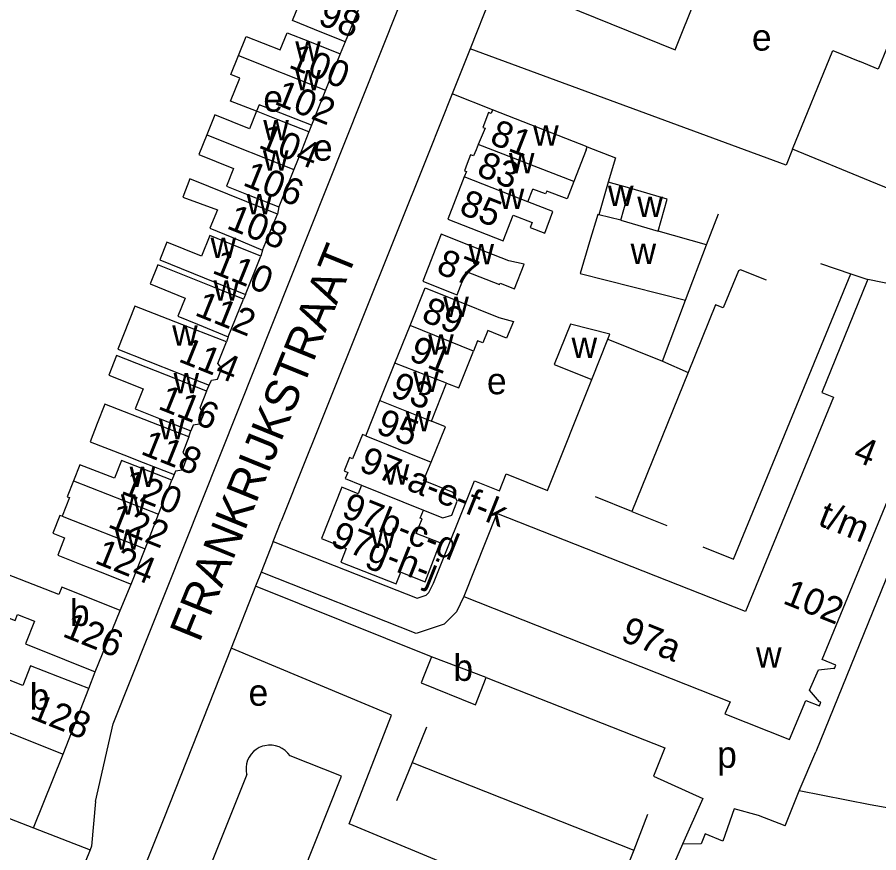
# Model space of a CAD drawing. Extents: x 159294 to 161936, y 384538 to 386517.
# Drawn here: x 160371.2 to 160501.3, y 384893.8 to 385020 of the extents above; entities that cross this region are included whole.
import ezdxf

# ---------------------------------------------------------------- set-up
doc = ezdxf.new("R2010")
doc.units = 0
for name, color, linetype in [('BLT_Basislijn', 7, 'Continuous'), ('BLT_Bebouwing', 7, 'Continuous'), ('BLT_Centroide', 7, 'Continuous'), ('BLT_Huisnummer', 7, 'Continuous'), ('BLT_Huisnummer_ tussenligend', 7, 'Continuous'), ('BLT_Huisnummer_reeks', 7, 'Continuous'), ('BLT_Onderverdeling_panden', 7, 'Continuous'), ('BLT_Straatnaam', 7, 'Continuous')]:
    doc.layers.add(name, color=color, linetype=linetype)

msp = doc.modelspace()

# ---------------------------------------------------------------- linework, layer by layer
at = {"layer": 'BLT_Basislijn'}
for p, q in [((160456.04, 385056.61), (160439.59, 385015.24)), ((160420.75, 385016.29), (160419.97, 385014.48)), ((160439.59, 385015.24), (160436.88, 385008.42)), ((160436.88, 385008.42), (160433.35, 384999.55)), ((160442.97, 385006), (160436.88, 385008.42)), ((160433.35, 384999.55), (160412.93, 384948.58)), ((160410.74, 384991.35), (160410.53, 384990.25)), ((160475.29, 384985.61), (160477.11, 384990.33)), ((160408.27, 384984.84), (160408.03, 384983.9)), ((160492.51, 384982.82), (160497.08, 384981.25)), ((160497.08, 384981.25), (160499.62, 384980.37)), ((160405.68, 384978.15), (160405.38, 384977.43)), ((160468.63, 384968.05), (160472.11, 384977.25)), ((160403.06, 384971.75), (160402.82, 384970.99)), ((160460.38, 384971.4), (160468.63, 384968.05)), ((160468.63, 384968.05), (160472.53, 384966.37)), ((160515.67, 384968.01), (160491.8, 384909.05)), ((160472.53, 384966.37), (160464.02, 384945.34)), ((160399.82, 384963.55), (160400.23, 384964.42)), ((160397.14, 384956.61), (160397.46, 384957.54)), ((160394.92, 384950.95), (160394.57, 384950.08)), ((160412.88, 384948.45), (160411.09, 384943.91)), ((160412.93, 384948.58), (160412.88, 384948.45)), ((160464.02, 384945.34), (160458.54, 384947.55)), ((160464.02, 384945.34), (160469.32, 384943.25)), ((160409.87, 384940.83), (160411.09, 384943.91)), ((160409.87, 384940.83), (160408.04, 384936.18)), ((160408.04, 384936.18), (160407.21, 384934.09)), ((160386.76, 384930.42), (160388.43, 384934.4)), ((160407.21, 384934.09), (160403.51, 384924.7)), ((160426.9, 384926.16), (160407.21, 384934.09)), ((160433.76, 384923.39), (160426.9, 384926.16)), ((160403.51, 384924.7), (160393.37, 384899)), ((160427.74, 384914.59), (160403.51, 384924.7)), ((160382.04, 384918.62), (160383.02, 384921.14)), ((160421.34, 384898.17), (160427.74, 384914.59)), ((160433, 384912.79), (160430.83, 384907.47)), ((160373.69, 384897.57), (160378.15, 384908.73)), ((160489.29, 384903.18), (160491.8, 384909.05)), ((160430.83, 384907.47), (160428.48, 384901.66)), ((160430.83, 384907.47), (160464.3, 384894.21)), ((160356.27, 384904.35), (160373.69, 384897.57)), ((160487.15, 384897.86), (160489.29, 384903.18)), ((160466.38, 384899.57), (160464.3, 384894.21)), ((160445.09, 384888.33), (160421.34, 384898.17)), ((160373.69, 384897.57), (160382.23, 384894.25)), ((160382.23, 384894.25), (160380.61, 384890.2)), ((160471.65, 384895.09), (160470.44, 384892.35)), ((160464.3, 384894.21), (160461.91, 384888.07))]:
    msp.add_line(p, q, dxfattribs=at)
for points in [[(160383.07, 384901.56), (160385.7, 384913.31), (160442.21, 385055.19), (160442.51, 385056.92), (160442.17, 385059.01), (160439.24, 385061.97), (160409.92, 385077.74)], [(160488.26, 385000.08), (160487.3, 384997.65), (160439.59, 385015.24)], [(160457.29, 385000.43), (160461.55, 384998.76), (160460.44, 384995.1)], [(160484.34, 384980.29), (160480.44, 384981.83), (160480.13, 384981.7), (160477.8, 384976.09), (160476.66, 384976.56), (160472.53, 384966.37)], [(160474.71, 384940.01), (160479.35, 384938.16), (160497.08, 384981.25)], [(160434.07, 384934.54), (160440.25, 384949.98), (160444.02, 384948.48), (160445.04, 384951.02), (160451.3, 384948.54), (160457.97, 384965.31)], [(160409.87, 384940.83), (160431.6, 384932.26), (160432.98, 384932.71), (160433.38, 384933.12), (160434.07, 384934.54)], [(160438.65, 384932.54), (160437.52, 384930.2), (160435.68, 384928.33), (160431.44, 384926.95), (160408.04, 384936.18)], [(160442.02, 384920.28), (160468.99, 384909.67), (160467.26, 384905.38), (160474.73, 384902.01), (160471.65, 384895.09)], [(160528.93, 384898.95), (160509.36, 384899.37), (160500, 384901.04), (160489.29, 384903.18)], [(160383.07, 384901.56), (160382.45, 384894.81), (160382.23, 384894.25)], [(160487.15, 384897.86), (160483.15, 384899.46), (160479.48, 384900.45), (160477.75, 384895.59), (160475.07, 384896.69), (160474.48, 384895.18), (160471.65, 384895.09)], [(160393.37, 384899), (160387.87, 384885.29), (160384.4, 384883.9)]]:
    msp.add_lwpolyline(points, dxfattribs=at)
at = {"layer": 'BLT_Bebouwing'}
for p, q in [((160470.53, 385015.06), (160477.09, 385031.34)), ((160453.76, 385021.86), (160470.53, 385015.06)), ((160422.88, 385021.55), (160420.75, 385016.29)), ((160419.97, 385014.48), (160417.78, 385008.98)), ((160417.78, 385008.98), (160415.68, 385003.72)), ((160415.68, 385003.72), (160415.26, 385002.67)), ((160500, 384995.26), (160488.26, 385000.08)), ((160413, 384997.01), (160410.74, 384991.35)), ((160469.37, 384992.55), (160463.69, 384994.18)), ((160467.99, 384987.69), (160469.37, 384992.55)), ((160513.07, 384977.64), (160499.62, 384980.37)), ((160403.06, 384971.75), (160405.38, 384977.43)), ((160428.25, 384967.78), (160430.53, 384973.45)), ((160425.98, 384962.11), (160428.25, 384967.78)), ((160433.75, 384959), (160436.06, 384964.76)), ((160423.85, 384956.79), (160425.98, 384962.11)), ((160392.57, 384944.97), (160394.57, 384950.08)), ((160423.21, 384949.33), (160422.7, 384948.04)), ((160390.52, 384939.73), (160392.57, 384944.97)), ((160432.07, 384944.35), (160432.58, 384945.58)), ((160388.43, 384934.4), (160390.52, 384939.73)), ((160383.02, 384921.14), (160386.76, 384930.42)), ((160378.15, 384908.73), (160382.04, 384918.62)), ((160405.87, 384905.62), (160395.47, 384879.52))]:
    msp.add_line(p, q, dxfattribs=at)
for points in [[(160420.75, 385016.29), (160416.11, 385018.15), (160412.79, 385019.49), (160413.9, 385022.25), (160408.79, 385024.3), (160409.79, 385026.81)], [(160404.62, 385014.23), (160405.77, 385017.11), (160410.92, 385015.06), (160411.96, 385017.67), (160415.33, 385016.33), (160419.97, 385014.48)], [(160517.4, 384988.1), (160522.29, 385000), (160523.52, 385002.99), (160518.89, 385004.89), (160508.52, 385009.15), (160510.34, 385013.59), (160503.03, 385016.59), (160501.21, 385012.15), (160498.42, 385013.3)], [(160407.37, 385005.8), (160403.44, 385007.35), (160404.82, 385010.81), (160403.47, 385011.35), (160404.62, 385014.23)], [(160488.26, 385000.08), (160494.38, 385014.96), (160498.42, 385013.3)], [(160415.68, 385003.72), (160411.01, 385005.52), (160407.76, 385006.78), (160407.37, 385005.8)], [(160407.37, 385005.8), (160406.31, 385003.15), (160401.05, 385005.25), (160399.86, 385002.25)], [(160415.26, 385002.67), (160410.61, 385004.51), (160407.37, 385005.8)], [(160457.29, 385000.43), (160447.63, 385004.18), (160442.97, 385006), (160442.76, 385005.48), (160442.39, 385005.62), (160441.51, 385003.37), (160441.87, 385003.23), (160440.83, 385000.79)], [(160399.86, 385002.25), (160398.66, 384999.26), (160403.87, 384997.18), (160402.81, 384994.51), (160406.1, 384993.2), (160410.74, 384991.35)], [(160415.26, 385002.67), (160414.2, 385000), (160413, 384997.01)], [(160440.83, 385000.79), (160440.49, 385000), (160440.09, 384999.05), (160439.68, 384999.2), (160439.17, 384997.9)], [(160457.12, 385000), (160455.25, 384995.18)], [(160457.12, 385000), (160457.29, 385000.43)], [(160439.17, 384997.9), (160438.76, 384996.82), (160439.03, 384996.72), (160438.71, 384995.9)], [(160438.71, 384995.9), (160436.23, 384989.51), (160440.89, 384987.7), (160444.58, 384986.22), (160446.1, 384990.13), (160448.96, 384989.02), (160448.66, 384988.26), (160450.86, 384987.4), (160452.11, 384990.64), (160448.32, 384992.11)], [(160410.53, 384990.25), (160405.9, 384992.13), (160397.3, 384995.61), (160396.25, 384992.82), (160401.47, 384990.9), (160400.32, 384988.17), (160403.65, 384986.78), (160408.27, 384984.84)], [(160455.25, 384995.18), (160454.23, 384992.56), (160451.16, 384993.75), (160450.99, 384993.31), (160449.07, 384994.05)], [(160460.44, 384995.1), (160459.03, 384990.17)], [(160463.69, 384994.18), (160460.44, 384995.1)], [(160517.4, 384988.1), (160512.78, 384990), (160500, 384995.26)], [(160448.32, 384992.11), (160449.07, 384994.05)], [(160408.27, 384984.84), (160410.53, 384990.25)], [(160459.03, 384990.17), (160458.86, 384990.21), (160457.64, 384986.09), (160456.21, 384981.3), (160472.11, 384977.25), (160475.29, 384985.61)], [(160408.03, 384983.9), (160403.4, 384985.79), (160400.32, 384987.05), (160399.05, 384983.9)], [(160439.9, 384985.4), (160435.24, 384987.23), (160432.45, 384980.13), (160437.1, 384978.3), (160437.64, 384978.09), (160439.02, 384981.61), (160444.06, 384979.62), (160444.14, 384979.82), (160446.29, 384978.97), (160447.75, 384982.7), (160445.47, 384983.21), (160439.9, 384985.4)], [(160475.29, 384985.61), (160467.99, 384987.69)], [(160399.05, 384983.9), (160393.83, 384986.02), (160392.75, 384983.35), (160401.04, 384980.01), (160405.68, 384978.15)], [(160405.68, 384978.15), (160408.03, 384983.9)], [(160405.38, 384977.43), (160400.74, 384979.28), (160392.45, 384982.61), (160391.28, 384979.72), (160396.6, 384977.57), (160395.49, 384974.84), (160398.43, 384973.64), (160403.06, 384971.75)], [(160499.62, 384980.37), (160499.54, 384980.19), (160492.68, 384963.34), (160494.46, 384962.61), (160481.19, 384930.24), (160443.64, 384945.04), (160438.65, 384932.54)], [(160430.53, 384973.45), (160432.8, 384979.11), (160437.44, 384977.25), (160443.93, 384974.64), (160446.13, 384974.07), (160445.11, 384971.53), (160442.25, 384972.68), (160441.5, 384970.82), (160440.73, 384971.13), (160440.11, 384969.58)], [(160438.65, 384932.54), (160478.86, 384916.6), (160478.06, 384914.79), (160487.84, 384910.93), (160490.28, 384916.82), (160492.32, 384916.02), (160492.53, 384916.54), (160492.34, 384916.61), (160490.83, 384918.36), (160492.19, 384921.44), (160494.46, 384921.71), (160494.63, 384921.64), (160494.83, 384922.17), (160492.76, 384922.98), (160507.2, 384958.09), (160505.54, 384958.78), (160513.07, 384977.64)], [(160402.82, 384970.99), (160398.16, 384972.81), (160388.97, 384976.39), (160386.44, 384969.88), (160395.58, 384966.26), (160400.23, 384964.42)], [(160460.38, 384971.4), (160460.67, 384972.12), (160454.73, 384973.66), (160452.31, 384967.56), (160457.97, 384965.31), (160460.38, 384971.4)], [(160400.23, 384964.42), (160400.54, 384965.21), (160401.45, 384965.34), (160402.11, 384967), (160401.53, 384967.73), (160402.82, 384970.99)], [(160399.82, 384963.55), (160395.17, 384965.39), (160386.21, 384968.92), (160385.04, 384965.94), (160390.22, 384963.9), (160389.02, 384960.86), (160392.81, 384959.37), (160397.46, 384957.54)], [(160436.06, 384964.76), (160437.88, 384964.03), (160440.11, 384969.58)], [(160399.82, 384963.55), (160398.79, 384960.94), (160399.4, 384960.18), (160398.75, 384958.53), (160397.8, 384958.39), (160397.46, 384957.54)], [(160397.14, 384956.61), (160392.48, 384958.43), (160384.45, 384961.56), (160383.31, 384958.65), (160382.24, 384955.9), (160387.33, 384953.91), (160390.26, 384952.76), (160394.92, 384950.95)], [(160433.72, 384952.83), (160435.86, 384958.15), (160433.75, 384959)], [(160423.85, 384956.79), (160423.34, 384956.99), (160421.86, 384953.31), (160421.39, 384953.5), (160420.58, 384951.48), (160421.13, 384951.26), (160420.75, 384950.32), (160423.21, 384949.33)], [(160397.14, 384956.61), (160396.23, 384954.27), (160396.84, 384953.51), (160396.11, 384951.62), (160395.12, 384951.47), (160394.92, 384950.95)], [(160394.57, 384950.08), (160389.92, 384951.9), (160386.95, 384953.07), (160385.9, 384950.37), (160380.67, 384952.42), (160379.73, 384950)], [(160432.58, 384945.58), (160435.5, 384944.41), (160436.83, 384944.82), (160437.64, 384946.93), (160437.06, 384948.23), (160432.56, 384950.04), (160433.72, 384952.83)], [(160379.73, 384950), (160378.78, 384947.59), (160379.11, 384947.46), (160378, 384944.63)], [(160422.7, 384948.04), (160420.25, 384949.02), (160417.15, 384941.28), (160420.9, 384939.75), (160420.06, 384937.71), (160428.42, 384934.42), (160429.13, 384936.17), (160432.81, 384934.71), (160435.08, 384940.6), (160431.47, 384942.05), (160432.34, 384944.25), (160432.07, 384944.35)], [(160378, 384944.63), (160377.65, 384944.77), (160376.59, 384942.08), (160378.38, 384941.38), (160377.34, 384938.74), (160380.65, 384937.45), (160383.77, 384936.22), (160388.43, 384934.4)], [(160386.76, 384930.42), (160382.12, 384932.29), (160377.98, 384933.95), (160377.52, 384932.82), (160366.75, 384936.98), (160367.35, 384939.95), (160361.29, 384941.17), (160360.05, 384935.03), (160364.11, 384934.21), (160363.21, 384931.88), (160370.91, 384928.91), (160371.25, 384929.79), (160373.83, 384928.79), (160372.46, 384925.38), (160378.38, 384923), (160383.02, 384921.14)], [(160433.76, 384923.39), (160432.67, 384920.62), (160432.2, 384919.47), (160440.39, 384916.17)], [(160442.02, 384920.28), (160433.76, 384923.39)], [(160382.04, 384918.62), (160377.38, 384920.45), (160373.25, 384922.07), (160372.07, 384919.07), (160365.56, 384921.63), (160363.43, 384916.2), (160369.67, 384913.75), (160369.11, 384912.33), (160373.51, 384910.58), (160378.15, 384908.73)], [(160440.39, 384916.17), (160442.02, 384920.28)], [(160408.27, 384909.89), (160407.77, 384909.7), (160407.31, 384909.43), (160406.9, 384909.1), (160406.54, 384908.7), (160406.24, 384908.26), (160406.01, 384907.78), (160405.85, 384907.27), (160405.77, 384906.74), (160405.77, 384906.21), (160405.85, 384905.68), (160405.87, 384905.62)], [(160412.44, 384908.44), (160412.1, 384908.87), (160411.7, 384909.24), (160411.25, 384909.55), (160410.76, 384909.79), (160410.24, 384909.96), (160409.7, 384910.04), (160409.15, 384910.05), (160408.61, 384909.98), (160408.27, 384909.89)], [(160414.21, 384890.34), (160420.17, 384905.39), (160412.44, 384908.44)]]:
    msp.add_lwpolyline(points, dxfattribs=at)
at = {"layer": 'BLT_Onderverdeling_panden'}
for p, q in [((160404.62, 385014.23), (160417.78, 385008.98)), ((160399.86, 385002.25), (160413, 384997.01)), ((160455.25, 384995.18), (160440.83, 385000.79)), ((160448.32, 384992.11), (160438.71, 384995.9)), ((160462.36, 384989.33), (160463.69, 384994.18)), ((160462.36, 384989.33), (160459.03, 384990.17)), ((160462.36, 384989.33), (160467.99, 384987.69)), ((160440.11, 384969.58), (160430.53, 384973.45)), ((160436.06, 384964.76), (160428.25, 384967.78)), ((160425.98, 384962.11), (160433.75, 384959)), ((160423.85, 384956.79), (160433.72, 384952.83)), ((160379.73, 384950), (160392.57, 384944.97)), ((160423.21, 384949.33), (160432.58, 384945.58)), ((160378, 384944.63), (160390.52, 384939.73))]:
    msp.add_line(p, q, dxfattribs=at)

# ---------------------------------------------------------------- texts
at = {"layer": 'BLT_Centroide'}
for s, p in [('e', (160482.14, 385014.96)), ('w', (160413.2, 385013.31)), ('w', (160413.21, 385008.97)), ('e', (160408.38, 385005.74)), ('w', (160408.37, 385001.41)), ('w', (160449.1, 385000.59)), ('e', (160415.88, 384998.34)), ('w', (160408.32, 384996.81)), ('w', (160445.45, 384996.44)), ('w', (160460.41, 384991.49)), ('w', (160405.85, 384990.22)), ('w', (160443.92, 384991.06)), ('w', (160464.84, 384989.81)), ('w', (160400.41, 384983.66)), ('w', (160439.34, 384982.66)), ('w', (160463.82, 384982.75)), ('w', (160400.86, 384977.19)), ('w', (160435.54, 384974.72)), ('w', (160394.62, 384970.41)), ('w', (160433.27, 384969.06)), ('w', (160454.91, 384968.54)), ('w', (160394.82, 384963.22)), ('w', (160431.01, 384963.38)), ('e', (160442.14, 384963.06)), ('w', (160392.62, 384956.25)), ('w', (160429.85, 384957.47)), ('w', (160388.2, 384949.03)), ('w', (160426.55, 384949.42)), ('w', (160386.88, 384944.88)), ('w', (160385.97, 384939.59)), ('w', (160424.52, 384939.84)), ('b', (160379.19, 384928.08)), ('w', (160482.76, 384921.78)), ('b', (160437.07, 384919.78)), ('b', (160373.12, 384915.41)), ('e', (160406.15, 384916.02)), ('p', (160476.89, 384906.65))]:
    msp.add_text(s, height=4, dxfattribs=at).set_placement(p)
at = {"layer": 'BLT_Huisnummer'}
for s, rotation, p in [('98', 338.1214, (160416.47, 385019.01)), ('100', 338.1214, (160412.05, 385012.46)), ('102', 338.1214, (160409.88, 385006.95)), ('104', 338.1214, (160407.48, 385000.36)), ('81', 338.7618, (160442.39, 385000.96)), ('83', 338.2093, (160440.41, 384996.18)), ('106', 338.1214, (160405.12, 384994.68)), ('85', 338.5111, (160437.77, 384990.4)), ('108', 338.1214, (160402.68, 384988.17)), ('110', 338.1214, (160400.49, 384981.43)), ('87', 338.5111, (160434.31, 384981.43)), ('112', 338.1214, (160397.87, 384975.05)), ('89', 338.1528, (160432.07, 384974.21)), ('114', 338.1214, (160395.41, 384968.06)), ('93', 338.1528, (160427.4, 384962.86)), ('116', 338.1214, (160392.32, 384960.91)), ('118', 338.1214, (160389.71, 384954.09)), ('120', 338.1214, (160386.74, 384948.13)), ('124', 338.1214, (160382.76, 384937.62)), ('126', 338.1214, (160377.89, 384926.55)), ('128', 338.1214, (160372.99, 384914.19))]:
    msp.add_text(s, height=4, rotation=rotation, dxfattribs=at).set_placement(p)
at = {"layer": 'BLT_Huisnummer_ tussenligend'}
for s, rotation, p in [('91', 338.1528, (160430.18, 384968.29)), ('95', 338.1531, (160425.21, 384957.3)), ('122', 338.1214, (160384.75, 384943.06))]:
    msp.add_text(s, height=4, rotation=rotation, dxfattribs=at).set_placement(p)
at = {"layer": 'BLT_Huisnummer_reeks'}
for s, rotation, p in [('4', 338.1536, (160497.23, 384953.15)), ('97-a-e-f-k', 338.1536, (160422.65, 384951.58)), ('97b-c-d', 338.1536, (160420, 384944.64)), ('t/m', 338.1536, (160491.94, 384943.36)), ('97g-h-j', 338.1536, (160418.34, 384940.31)), ('102', 338.1536, (160486.64, 384931.54)), ('97a', 338.2767, (160462.15, 384925.9))]:
    msp.add_text(s, height=4, rotation=rotation, dxfattribs=at).set_placement(p)
at = {"layer": 'BLT_Straatnaam'}
msp.add_text('FRANKRIJKSTRAAT', height=5, rotation=67.9207, dxfattribs=at).set_placement((160398.74, 384925.45))

doc.saveas('drawing.dxf')
